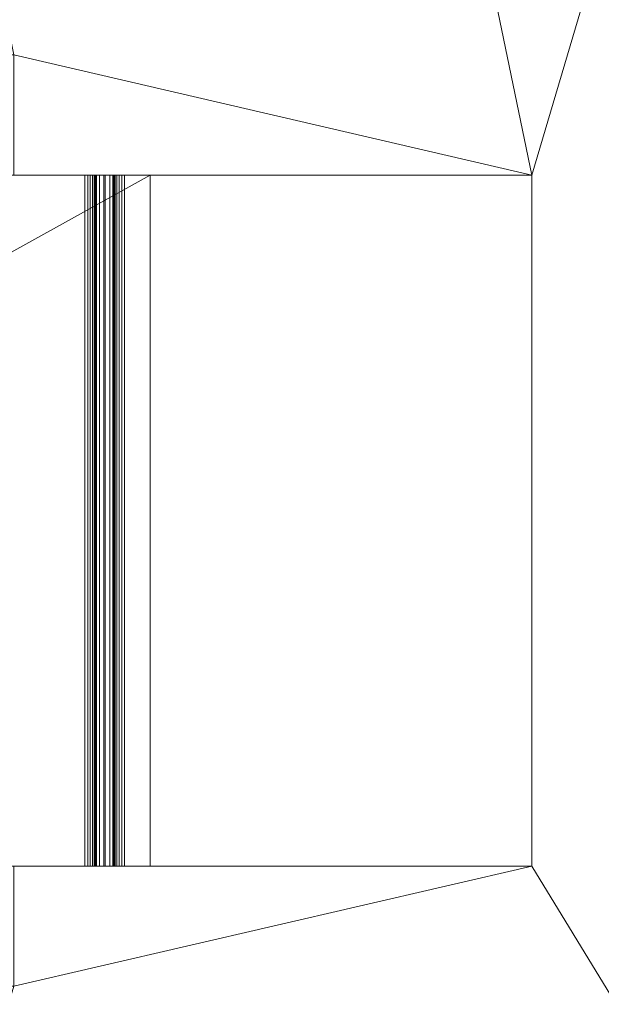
# Model space of a CAD drawing. Header units: millimetres. Extents: x -9143 to 936, y -4572 to 1219.
# Tile 648 of 656: x 350 to 430, y -66 to 69. Entities that reach past the tile are written whole.
import ezdxf

# ---------------------------------------------------------------- set-up
doc = ezdxf.new("R2010")
doc.units = ezdxf.units.MM
doc.layers.add('A-GENM', color=13, linetype='Continuous')

# ---------------------------------------------------------------- blocks, each defined once
blk = doc.blocks.new('QS3200 - QS3200wDiverterMixerControls-181977-View 1')
at = {"layer": 'A-GENM', "lineweight": 9}
mesh = blk.add_polyface(dxfattribs=at)
corners = [(175.5, 47.5, -66.04), (175.5, 47.5, -8.96), (175.63, 47.5, -7.93), (176.03, 47.5, -6.98), (176.66, 47.5, -6.16), (177.48, 47.5, -5.53), (178.43, 47.5, -5.13), (179.46, 47.5, -5), (235.5, 47.5, -5), (235.5, 47.5, -7.5), (179.5, 47.5, -7.5), (179.11, 47.5, -7.55), (178.75, 47.5, -7.7), (178.44, 47.5, -7.94), (178.2, 47.5, -8.25), (178.05, 47.5, -8.61), (178, 47.5, -9), (178, 47.5, -66.05), (177.87, 47.5, -67.08), (177.47, 47.5, -68.03), (176.84, 47.5, -68.84), (176.03, 47.5, -69.47), (175.08, 47.5, -69.87), (174.05, 47.5, -70), (140.5, 47.5, -70), (140.5, 47.5, -67.5), (174.04, 47.5, -67.5), (174.42, 47.5, -67.45), (174.77, 47.5, -67.3), (175.07, 47.5, -67.07), (175.3, 47.5, -66.77), (175.45, 47.5, -66.42)]
mesh.append_faces([[corners[k] for k in face] for face in [(26, 23, 24, 25)]], dxfattribs={"vtx0": -1})
mesh.append_faces([[corners[k] for k in face] for face in [(17, 0, 16), (30, 19, 29), (3, 14, 2)]], dxfattribs={"vtx0": -1, "vtx1": -1})
mesh.append_faces([[corners[k] for k in face] for face in [(27, 22, 23, 26), (28, 21, 22, 27), (21, 28, 29), (1, 15, 16, 0), (2, 14, 15, 1), (13, 4, 5, 12)]], dxfattribs={"vtx0": -1, "vtx2": -1})
mesh.append_faces([[corners[k] for k in face] for face in [(29, 19, 20, 21)]], dxfattribs={"vtx0": -1, "vtx3": -1})
mesh.append_faces([[corners[k] for k in face] for face in [(9, 10, 8)]], dxfattribs={"vtx1": -1})
mesh.append_faces([[corners[k] for k in face] for face in [(5, 6, 12)]], dxfattribs={"vtx1": -1, "vtx2": -1})
mesh.append_faces([[corners[k] for k in face] for face in [(18, 19, 30, 31), (17, 18, 31, 0), (13, 14, 3, 4), (10, 11, 7, 8), (11, 12, 6, 7)]], dxfattribs={"vtx1": -1, "vtx3": -1})
mesh = blk.add_polyface(dxfattribs=at)
corners = [(140.5, -47.5, -70), (140.5, 47.5, -70), (174.05, 47.5, -70), (174.05, -47.5, -70)]
mesh.append_faces([[corners[k] for k in face] for face in [(0, 1, 2, 3)]])
mesh = blk.add_polyface(dxfattribs=at)
corners = [(174.04, -47.5, -67.5), (174.04, 47.5, -67.5), (140.5, 47.5, -67.5), (140.5, -47.5, -67.5)]
mesh.append_faces([[corners[k] for k in face] for face in [(0, 1, 2, 3)]])
mesh = blk.add_polyface(dxfattribs=at)
corners = [(174.04, -47.5, -67.5), (174.42, -47.5, -67.45), (174.77, -47.5, -67.3), (175.07, -47.5, -67.07), (175.3, -47.5, -66.77), (175.45, -47.5, -66.42), (175.5, -47.5, -66.04), (175.5, 47.5, -66.04), (175.45, 47.5, -66.42), (175.3, 47.5, -66.77), (175.07, 47.5, -67.07), (174.77, 47.5, -67.3), (174.42, 47.5, -67.45), (174.04, 47.5, -67.5)]
mesh.append_faces([[corners[k] for k in face] for face in [(8, 5, 6, 7)]], dxfattribs={"vtx0": -1})
mesh.append_faces([[corners[k] for k in face] for face in [(4, 9, 10, 3), (12, 1, 2, 11), (3, 10, 11, 2)]], dxfattribs={"vtx0": -1, "vtx2": -1})
mesh.append_faces([[corners[k] for k in face] for face in [(4, 5, 8, 9)]], dxfattribs={"vtx1": -1, "vtx3": -1})
mesh.append_faces([[corners[k] for k in face] for face in [(13, 0, 1, 12)]], dxfattribs={"vtx2": -1})
mesh = blk.add_polyface(dxfattribs=at)
corners = [(178, -47.5, -66.05), (177.87, -47.5, -67.08), (177.47, -47.5, -68.03), (176.84, -47.5, -68.84), (176.03, -47.5, -69.47), (175.08, -47.5, -69.87), (174.05, -47.5, -70), (174.05, 47.5, -70), (175.08, 47.5, -69.87), (176.03, 47.5, -69.47), (176.84, 47.5, -68.84), (177.47, 47.5, -68.03), (177.87, 47.5, -67.08), (178, 47.5, -66.05)]
mesh.append_faces([[corners[k] for k in face] for face in [(1, 12, 13, 0)]], dxfattribs={"vtx0": -1})
mesh.append_faces([[corners[k] for k in face] for face in [(5, 8, 9, 4), (4, 9, 10, 3), (2, 11, 12, 1), (11, 2, 3, 10)]], dxfattribs={"vtx0": -1, "vtx2": -1})
mesh.append_faces([[corners[k] for k in face] for face in [(6, 7, 8, 5)]], dxfattribs={"vtx2": -1})
mesh = blk.add_polyface(dxfattribs=at)
corners = [(175.5, -47.5, -8.96), (175.5, 47.5, -8.96), (175.5, 47.5, -66.04), (175.5, -47.5, -66.04)]
mesh.append_faces([[corners[k] for k in face] for face in [(0, 1, 2, 3)]])
mesh = blk.add_polyface(dxfattribs=at)
corners = [(175.5, -47.5, -8.96), (175.63, -47.5, -7.93), (176.03, -47.5, -6.98), (176.66, -47.5, -6.16), (177.48, -47.5, -5.53), (178.43, -47.5, -5.13), (179.46, -47.5, -5), (179.46, 47.5, -5), (178.43, 47.5, -5.13), (177.48, 47.5, -5.53), (176.66, 47.5, -6.16), (176.03, 47.5, -6.98), (175.63, 47.5, -7.93), (175.5, 47.5, -8.96)]
mesh.append_faces([[corners[k] for k in face] for face in [(1, 12, 13, 0)]], dxfattribs={"vtx0": -1})
mesh.append_faces([[corners[k] for k in face] for face in [(5, 8, 9, 4), (4, 9, 10, 3), (2, 11, 12, 1), (11, 2, 3, 10)]], dxfattribs={"vtx0": -1, "vtx2": -1})
mesh.append_faces([[corners[k] for k in face] for face in [(6, 7, 8, 5)]], dxfattribs={"vtx2": -1})
mesh = blk.add_polyface(dxfattribs=at)
corners = [(179.5, -47.5, -7.5), (179.11, -47.5, -7.55), (178.75, -47.5, -7.7), (178.44, -47.5, -7.94), (178.2, -47.5, -8.25), (178.05, -47.5, -8.61), (178, -47.5, -9), (178, 47.5, -9), (178.05, 47.5, -8.61), (178.2, 47.5, -8.25), (178.44, 47.5, -7.94), (178.75, 47.5, -7.7), (179.11, 47.5, -7.55), (179.5, 47.5, -7.5)]
mesh.append_faces([[corners[k] for k in face] for face in [(8, 5, 6, 7)]], dxfattribs={"vtx0": -1})
mesh.append_faces([[corners[k] for k in face] for face in [(9, 4, 5, 8), (4, 9, 10, 3), (12, 1, 2, 11), (3, 10, 11, 2)]], dxfattribs={"vtx0": -1, "vtx2": -1})
mesh.append_faces([[corners[k] for k in face] for face in [(13, 0, 1, 12)]], dxfattribs={"vtx2": -1})
mesh = blk.add_polyface(dxfattribs=at)
corners = [(178, -47.5, -66.05), (178, 47.5, -66.05), (178, 47.5, -9), (178, -47.5, -9)]
mesh.append_faces([[corners[k] for k in face] for face in [(0, 1, 2, 3)]])
mesh = blk.add_polyface(dxfattribs=at)
corners = [(235.5, -47.5, -5), (235.5, 47.5, -5), (179.46, 47.5, -5), (179.46, -47.5, -5)]
mesh.append_faces([[corners[k] for k in face] for face in [(0, 1, 2, 3)]])
mesh = blk.add_polyface(dxfattribs=at)
corners = [(179.5, -47.5, -7.5), (179.5, 47.5, -7.5), (235.5, 47.5, -7.5), (235.5, -47.5, -7.5)]
mesh.append_faces([[corners[k] for k in face] for face in [(0, 1, 2, 3)]])
mesh = blk.add_polyface(dxfattribs=at)
corners = [(235.5, -47.5, -7.5), (235.5, 47.5, -7.5), (235.5, 47.5, -5), (235.5, -47.5, -5)]
mesh.append_faces([[corners[k] for k in face] for face in [(0, 1, 2, 3)]])
mesh = blk.add_polyface(dxfattribs=at)
corners = [(175.5, -47.5, -66.04), (175.45, -47.5, -66.42), (175.3, -47.5, -66.77), (175.07, -47.5, -67.07), (174.77, -47.5, -67.3), (174.42, -47.5, -67.45), (174.04, -47.5, -67.5), (140.5, -47.5, -67.5), (140.5, -47.5, -70), (174.05, -47.5, -70), (175.08, -47.5, -69.87), (176.03, -47.5, -69.47), (176.84, -47.5, -68.84), (177.47, -47.5, -68.03), (177.87, -47.5, -67.08), (178, -47.5, -66.05), (178, -47.5, -9), (178.05, -47.5, -8.61), (178.2, -47.5, -8.25), (178.44, -47.5, -7.94), (178.75, -47.5, -7.7), (179.11, -47.5, -7.55), (179.5, -47.5, -7.5), (235.5, -47.5, -7.5), (235.5, -47.5, -5), (179.46, -47.5, -5), (178.43, -47.5, -5.13), (177.48, -47.5, -5.53), (176.66, -47.5, -6.16), (176.03, -47.5, -6.98), (175.63, -47.5, -7.93), (175.5, -47.5, -8.96)]
mesh.append_faces([[corners[k] for k in face] for face in [(18, 29, 30, 17), (17, 30, 31), (27, 19, 20), (9, 5, 6, 8), (11, 3, 4, 10), (10, 4, 5, 9), (1, 14, 15, 0), (0, 15, 16), (14, 1, 2, 13), (13, 2, 3, 12), (3, 11, 12)]], dxfattribs={"vtx0": -1, "vtx2": -1})
mesh.append_faces([[corners[k] for k in face] for face in [(24, 25, 22, 23)]], dxfattribs={"vtx1": -1})
mesh.append_faces([[corners[k] for k in face] for face in [(28, 29, 19, 27), (18, 19, 29)]], dxfattribs={"vtx1": -1, "vtx2": -1})
mesh.append_faces([[corners[k] for k in face] for face in [(16, 17, 31, 0), (25, 26, 21, 22), (26, 27, 20, 21)]], dxfattribs={"vtx1": -1, "vtx3": -1})
mesh.append_faces([[corners[k] for k in face] for face in [(6, 7, 8)]], dxfattribs={"vtx2": -1})

msp = doc.modelspace()

# ---------------------------------------------------------------- block references
at = {"layer": 'A-GENM', "lineweight": 9}
msp.add_blockref('QS3200 - QS3200wDiverterMixerControls-181977-View 1', (185.136, 0, -0.494), dxfattribs=at)

# ---------------------------------------------------------------- meshes
mesh = msp.add_polyface(dxfattribs=at)
corners = [(767.867, 1219.2, -118.067), (767.867, -615.935, -118.067), (-740, -615.935, -118.067), (-740, 1219.2, -118.067)]
mesh.append_faces([[corners[k] for k in face] for face in [(0, 1, 2, 3)]])
mesh = msp.add_polyface(dxfattribs=at)
corners = [(767.867, 1219.2, -0.494), (-740, 1219.2, -0.494), (-740, -615.935, -0.494), (767.867, -615.935, -0.494), (420.636, -47.5, -0.494), (349.386, -47.5, -0.494), (349.386, -63.964, -0.494), (316.929, -63.964, -0.494), (316.929, -172.979, -0.494), (196.929, -172.979, -0.494), (196.929, -63.964, -0.494), (19.777, -63.964, -0.494), (19.777, -47.5, -0.494), (-15.062, -47.421, -0.494), (-15.062, -53.71, -0.494), (-143.062, -53.71, -0.494), (-143.062, -47.421, -0.494), (-201.562, -47.421, -0.494), (-201.562, 47.579, -0.494), (-143.062, 47.579, -0.494), (-143.062, 54.29, -0.494), (-15.062, 54.29, -0.494), (-15.062, 47.579, -0.494), (19.777, 47.5, -0.494), (19.777, 64.036, -0.494), (349.386, 64.036, -0.494), (349.386, 47.5, -0.494), (420.636, 47.5, -0.494), (45.424, 952.5, -0.494), (-13.076, 952.5, -0.494), (-13.076, 1047.5, -0.494), (45.424, 1047.5, -0.494), (45.424, 1054.211, -0.494), (173.424, 1054.211, -0.494), (173.424, 1047.5, -0.494), (232.924, 1047.5, -0.494), (232.924, 952.5, -0.494), (173.424, 952.5, -0.494), (173.424, 946.211, -0.494), (45.424, 946.211, -0.494)]
mesh.append_faces([[corners[k] for k in face] for face in [(6, 4, 5), (8, 6, 7), (27, 25, 26), (14, 11, 12, 13)]], dxfattribs={"vtx0": -1})
mesh.append_faces([[corners[k] for k in face] for face in [(35, 0, 33, 34), (29, 24, 39, 28), (30, 1, 29), (17, 2, 15, 16)]], dxfattribs={"vtx0": -1, "vtx1": -1})
mesh.append_faces([[corners[k] for k in face] for face in [(36, 27, 0, 35)]], dxfattribs={"vtx0": -1, "vtx1": -1, "vtx2": -1})
mesh.append_faces([[corners[k] for k in face] for face in [(36, 38, 25, 27), (8, 3, 4, 6), (18, 20, 29, 1), (15, 2, 9, 11)]], dxfattribs={"vtx0": -1, "vtx1": -1, "vtx2": -1, "vtx3": -1})
mesh.append_faces([[corners[k] for k in face] for face in [(24, 29, 20, 21)]], dxfattribs={"vtx0": -1, "vtx1": -1, "vtx3": -1})
mesh.append_faces([[corners[k] for k in face] for face in [(3, 8, 9, 2), (11, 14, 15), (2, 17, 18, 1)]], dxfattribs={"vtx0": -1, "vtx2": -1})
mesh.append_faces([[corners[k] for k in face] for face in [(37, 38, 36), (23, 24, 21, 22)]], dxfattribs={"vtx1": -1})
mesh.append_faces([[corners[k] for k in face] for face in [(32, 33, 0, 1), (24, 25, 38, 39), (27, 4, 3, 0)]], dxfattribs={"vtx1": -1, "vtx3": -1})
mesh.append_faces([[corners[k] for k in face] for face in [(9, 10, 11), (18, 19, 20)]], dxfattribs={"vtx2": -1})
mesh.append_faces([[corners[k] for k in face] for face in [(30, 31, 32, 1)]], dxfattribs={"vtx2": -1, "vtx3": -1})
mesh = msp.add_polyface(dxfattribs=at)
corners = [(349.386, 47.5, -7.994), (346.136, 47.5, -7.994), (346.136, 47.5, -72.994), (24.136, 47.5, -72.994), (24.136, 47.5, -7.994), (19.777, 47.5, -7.994), (19.777, 47.5, -0.494), (-15.062, 47.5, -0.494), (-15.062, 47.5, -5.497), (-30.562, 47.5, -5.497), (-30.562, 47.5, -65.494), (-127.562, 47.5, -65.494), (-127.562, 47.5, -5.497), (-143.062, 47.5, -5.497), (-143.062, 47.5, -0.494), (-201.562, 47.5, -0.494), (-201.562, 47.5, -5.494), (-149.563, 47.5, -5.494), (-149.563, 47.5, -75.494), (-8.563, 47.5, -75.494), (-8.563, 47.5, -75), (2.136, 47.5, -75), (2.136, 47.5, -77.994), (368.136, 47.5, -77.994), (368.136, 47.5, -7.994), (420.636, 47.5, -7.994), (420.636, 47.5, -0.494), (349.386, 47.5, -0.494)]
mesh.append_faces([[corners[k] for k in face] for face in [(10, 8, 9), (8, 5, 6, 7)]], dxfattribs={"vtx0": -1})
mesh.append_faces([[corners[k] for k in face] for face in [(11, 18, 10), (23, 2, 22)]], dxfattribs={"vtx0": -1, "vtx1": -1})
mesh.append_faces([[corners[k] for k in face] for face in [(5, 8, 21, 3)]], dxfattribs={"vtx0": -1, "vtx1": -1, "vtx2": -1, "vtx3": -1})
mesh.append_faces([[corners[k] for k in face] for face in [(8, 10, 20, 21)]], dxfattribs={"vtx0": -1, "vtx1": -1, "vtx3": -1})
mesh.append_faces([[corners[k] for k in face] for face in [(3, 21, 22, 2), (2, 23, 24)]], dxfattribs={"vtx0": -1, "vtx2": -1})
mesh.append_faces([[corners[k] for k in face] for face in [(10, 18, 19, 20)]], dxfattribs={"vtx0": -1, "vtx3": -1})
mesh.append_faces([[corners[k] for k in face] for face in [(12, 13, 11)]], dxfattribs={"vtx1": -1})
mesh.append_faces([[corners[k] for k in face] for face in [(13, 14, 17), (27, 0, 24)]], dxfattribs={"vtx1": -1, "vtx2": -1})
mesh.append_faces([[corners[k] for k in face] for face in [(17, 18, 11, 13)]], dxfattribs={"vtx1": -1, "vtx2": -1, "vtx3": -1})
mesh.append_faces([[corners[k] for k in face] for face in [(3, 4, 5), (15, 16, 17, 14)]], dxfattribs={"vtx2": -1})
mesh.append_faces([[corners[k] for k in face] for face in [(0, 1, 2, 24)]], dxfattribs={"vtx2": -1, "vtx3": -1})
mesh.append_faces([[corners[k] for k in face] for face in [(24, 25, 26, 27)]], dxfattribs={"vtx3": -1})
mesh = msp.add_polyface(dxfattribs=at)
corners = [(316.929, -47.5, -77.994), (368.136, -47.5, -77.994), (368.136, 47.5, -77.994), (2.136, 47.5, -77.994), (2.136, -47.5, -77.994), (196.929, -47.5, -77.994), (196.929, -172.979, -77.994), (316.929, -172.979, -77.994)]
mesh.append_faces([[corners[k] for k in face] for face in [(6, 7, 0, 5), (3, 4, 5, 2)]], dxfattribs={"vtx2": -1})
mesh.append_faces([[corners[k] for k in face] for face in [(0, 1, 2, 5)]], dxfattribs={"vtx2": -1, "vtx3": -1})
mesh = msp.add_polyface(dxfattribs=at)
corners = [(420.636, -47.5, -7.994), (420.636, 47.5, -7.994), (368.136, 47.5, -7.994), (368.136, -47.5, -7.994)]
mesh.append_faces([[corners[k] for k in face] for face in [(0, 1, 2, 3)]])
mesh = msp.add_polyface(dxfattribs=at)
corners = [(368.136, -47.5, -7.994), (368.136, 47.5, -7.994), (368.136, 47.5, -77.994), (368.136, -47.5, -77.994)]
mesh.append_faces([[corners[k] for k in face] for face in [(0, 1, 2, 3)]])
mesh = msp.add_polyface(dxfattribs=at)
corners = [(420.636, -47.5, -7.994), (420.636, -47.5, -0.494), (420.636, 47.5, -0.494), (420.636, 47.5, -7.994)]
mesh.append_faces([[corners[k] for k in face] for face in [(0, 1, 2, 3)]])
mesh = msp.add_polyface(dxfattribs=at)
corners = [(420.636, -47.5, -7.994), (368.136, -47.5, -7.994), (368.136, -47.5, -77.994), (316.929, -47.5, -77.994), (316.929, -47.5, -72.994), (346.136, -47.5, -72.994), (346.136, -47.5, -7.994), (349.386, -47.5, -7.994), (349.386, -47.5, -0.494), (420.636, -47.5, -0.494), (19.777, -47.5, -7.994), (24.136, -47.5, -7.994), (24.136, -47.5, -72.994), (196.929, -47.5, -72.994), (196.929, -47.5, -77.994), (2.136, -47.5, -77.994), (2.136, -47.5, -75), (-8.563, -47.5, -75), (-8.563, -47.5, -75.494), (-149.563, -47.5, -75.494), (-149.563, -47.5, -5.494), (-201.562, -47.5, -5.494), (-201.562, -47.5, -0.494), (-143.062, -47.5, -0.494), (-143.062, -47.5, -5.497), (-127.562, -47.5, -5.497), (-127.562, -47.5, -65.494), (-30.562, -47.5, -65.494), (-30.562, -47.5, -5.497), (-15.062, -47.5, -5.497), (-15.062, -47.5, -0.494), (19.777, -47.5, -0.494)]
mesh.append_faces([[corners[k] for k in face] for face in [(5, 2, 3, 4), (7, 5, 6), (14, 12, 13)]], dxfattribs={"vtx0": -1})
mesh.append_faces([[corners[k] for k in face] for face in [(8, 1, 7), (12, 16, 10, 11)]], dxfattribs={"vtx0": -1, "vtx1": -1})
mesh.append_faces([[corners[k] for k in face] for face in [(27, 18, 19, 26)]], dxfattribs={"vtx0": -1, "vtx2": -1})
mesh.append_faces([[corners[k] for k in face] for face in [(26, 19, 20, 24)]], dxfattribs={"vtx0": -1, "vtx2": -1, "vtx3": -1})
mesh.append_faces([[corners[k] for k in face] for face in [(31, 10, 29, 30), (25, 26, 24), (21, 22, 20)]], dxfattribs={"vtx1": -1})
mesh.append_faces([[corners[k] for k in face] for face in [(15, 16, 12, 14), (23, 24, 20, 22)]], dxfattribs={"vtx1": -1, "vtx2": -1})
mesh.append_faces([[corners[k] for k in face] for face in [(1, 2, 5, 7), (16, 17, 29, 10), (17, 18, 27, 29)]], dxfattribs={"vtx1": -1, "vtx2": -1, "vtx3": -1})
mesh.append_faces([[corners[k] for k in face] for face in [(9, 0, 1, 8), (27, 28, 29)]], dxfattribs={"vtx2": -1})

doc.saveas('drawing.dxf')
